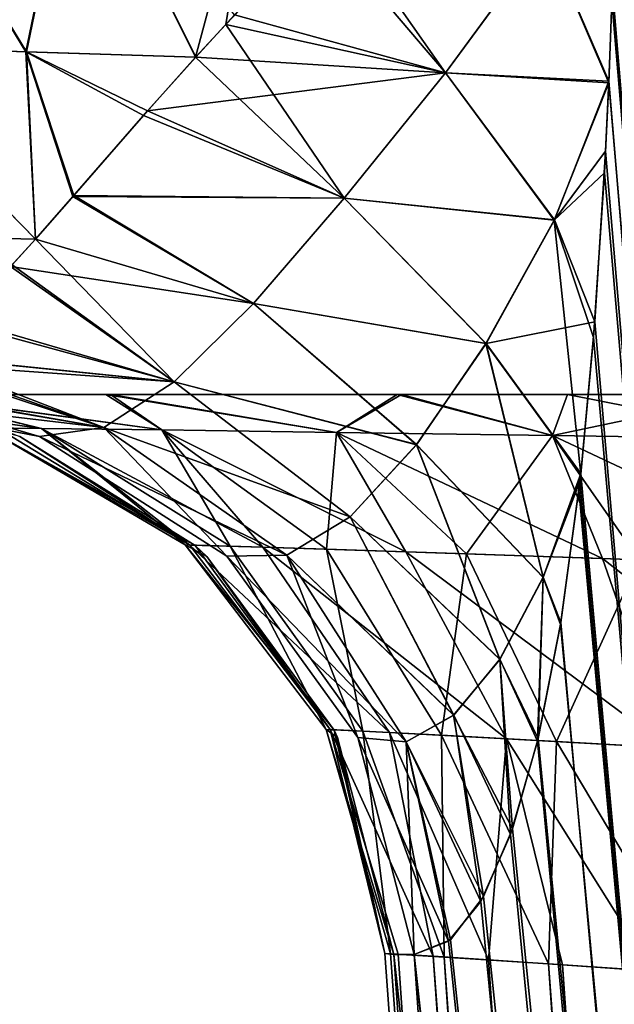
# Model space of a CAD drawing. Header units: millimetres. Extents: x -39 to 39, y -36 to 85.
# Tile 374 of 427: x 17.45 to 17.648, y 70.597 to 70.925. Entities that reach past the tile are written whole.
import ezdxf

# ---------------------------------------------------------------- set-up
doc = ezdxf.new("R2010")
doc.units = ezdxf.units.MM
doc.header["$LTSCALE"] = 65.185185
for name, color, linetype in [('125', 7, 'CONTINUOUS'), ('156', 7, 'CONTINUOUS'), ('157', 7, 'CONTINUOUS'), ('286', 7, 'CONTINUOUS'), ('287', 7, 'CONTINUOUS'), ('334', 7, 'CONTINUOUS'), ('335', 7, 'CONTINUOUS'), ('336', 7, 'CONTINUOUS'), ('337', 7, 'CONTINUOUS'), ('354', 7, 'CONTINUOUS'), ('355', 7, 'CONTINUOUS'), ('361', 7, 'CONTINUOUS'), ('362', 7, 'CONTINUOUS'), ('380', 7, 'CONTINUOUS'), ('381', 7, 'CONTINUOUS'), ('4', 7, 'CONTINUOUS'), ('6', 7, 'CONTINUOUS'), ('67', 7, 'CONTINUOUS'), ('69', 7, 'CONTINUOUS')]:
    doc.layers.add(name, color=color, linetype=linetype)

msp = doc.modelspace()

# ---------------------------------------------------------------- linework, layer by layer
at = {"layer": '125', "linetype": 'CONTINUOUS'}
for points in [[(15.85, 70.8, -7.27619), (8.76103, 70.8, -7.28745), (22.93897, 70.8, -7.28745), (15.85, 70.8, -7.27619)], [(8.76103, 70.8, -7.28745), (9.8763, 70.8, -7.60098), (22.93897, 70.8, -7.28745), (8.76103, 70.8, -7.28745)], [(9.98085, 70.8, 7.62739), (8.76103, 70.8, 7.28745), (21.8237, 70.8, 7.60098), (9.98085, 70.8, 7.62739)], [(21.8237, 70.8, 7.60098), (8.76103, 70.8, 7.28745), (22.93897, 70.8, 7.28745), (21.8237, 70.8, 7.60098)], [(8.76103, 70.8, 7.28745), (15.85, 70.8, 7.27619), (22.93897, 70.8, 7.28745), (8.76103, 70.8, 7.28745)], [(9.8763, 70.8, -7.60098), (11.12479, 70.8, -7.884), (21.71915, 70.8, -7.62739), (9.8763, 70.8, -7.60098)], [(22.93897, 70.8, -7.28745), (9.8763, 70.8, -7.60098), (21.71915, 70.8, -7.62739), (22.93897, 70.8, -7.28745)], [(11.12479, 70.8, 7.884), (9.98085, 70.8, 7.62739), (20.57521, 70.8, 7.884), (11.12479, 70.8, 7.884)], [(20.57521, 70.8, 7.884), (9.98085, 70.8, 7.62739), (21.8237, 70.8, 7.60098), (20.57521, 70.8, 7.884)], [(11.12479, 70.8, -7.884), (11.22642, 70.8, -7.9123), (20.57521, 70.8, -7.884), (11.12479, 70.8, -7.884)], [(21.71915, 70.8, -7.62739), (11.12479, 70.8, -7.884), (20.57521, 70.8, -7.884), (21.71915, 70.8, -7.62739)], [(11.23243, 70.8, 7.9145), (11.12479, 70.8, 7.884), (20.47358, 70.8, 7.9123), (11.23243, 70.8, 7.9145)], [(20.47358, 70.8, 7.9123), (11.12479, 70.8, 7.884), (20.57521, 70.8, 7.884), (20.47358, 70.8, 7.9123)], [(20.57521, 70.8, -7.884), (11.22642, 70.8, -7.9123), (20.46757, 70.8, -7.9145), (20.57521, 70.8, -7.884)], [(11.22642, 70.8, -7.9123), (11.23227, 70.8, -7.91444), (20.46757, 70.8, -7.9145), (11.22642, 70.8, -7.9123)], [(20.46757, 70.8, -7.9145), (11.23227, 70.8, -7.91444), (20.46175, 70.8, -7.9167), (20.46757, 70.8, -7.9145)], [(11.23227, 70.8, -7.91444), (11.33368, 70.8, -7.9617), (20.46175, 70.8, -7.9167), (11.23227, 70.8, -7.91444)], [(11.23825, 70.8, 7.9167), (11.23243, 70.8, 7.9145), (20.46773, 70.8, 7.91444), (11.23825, 70.8, 7.9167)], [(20.46773, 70.8, 7.91444), (11.23243, 70.8, 7.9145), (20.47358, 70.8, 7.9123), (20.46773, 70.8, 7.91444)], [(11.33368, 70.8, 7.9617), (11.23825, 70.8, 7.9167), (20.36632, 70.8, 7.9617), (11.33368, 70.8, 7.9617)], [(20.36632, 70.8, 7.9617), (11.23825, 70.8, 7.9167), (20.46773, 70.8, 7.91444), (20.36632, 70.8, 7.9617)], [(11.33368, 70.8, -7.9617), (12.18846, 70.8, -8.38921), (20.36632, 70.8, -7.9617), (11.33368, 70.8, -7.9617)], [(20.46175, 70.8, -7.9167), (11.33368, 70.8, -7.9617), (20.36632, 70.8, -7.9617), (20.46175, 70.8, -7.9167)], [(12.18758, 70.8, 8.38883), (11.33368, 70.8, 7.9617), (19.51154, 70.8, 8.38921), (12.18758, 70.8, 8.38883)], [(19.51154, 70.8, 8.38921), (11.33368, 70.8, 7.9617), (20.36632, 70.8, 7.9617), (19.51154, 70.8, 8.38921)], [(13.08308, 70.8, 8.72524), (12.18758, 70.8, 8.38883), (19.51154, 70.8, 8.38921), (13.08308, 70.8, 8.72524)], [(12.18846, 70.8, -8.38921), (13.08399, 70.8, -8.72553), (18.61692, 70.8, -8.72524), (12.18846, 70.8, -8.38921)], [(20.36632, 70.8, -7.9617), (12.18846, 70.8, -8.38921), (19.51242, 70.8, -8.38883), (20.36632, 70.8, -7.9617)], [(19.51242, 70.8, -8.38883), (12.18846, 70.8, -8.38921), (18.61692, 70.8, -8.72524), (19.51242, 70.8, -8.38883)], [(14.00794, 70.8, 8.96619), (13.08308, 70.8, 8.72524), (17.69206, 70.8, 8.96619), (14.00794, 70.8, 8.96619)], [(17.69206, 70.8, 8.96619), (13.08308, 70.8, 8.72524), (18.61601, 70.8, 8.72553), (17.69206, 70.8, 8.96619)], [(18.61601, 70.8, 8.72553), (13.08308, 70.8, 8.72524), (19.51154, 70.8, 8.38921), (18.61601, 70.8, 8.72553)], [(13.08399, 70.8, -8.72553), (14.00794, 70.8, -8.96619), (18.61692, 70.8, -8.72524), (13.08399, 70.8, -8.72553)], [(14.00794, 70.8, -8.96619), (14.12292, 70.8, -9.00894), (17.69206, 70.8, -8.96619), (14.00794, 70.8, -8.96619)], [(18.61692, 70.8, -8.72524), (14.00794, 70.8, -8.96619), (17.69206, 70.8, -8.96619), (18.61692, 70.8, -8.72524)], [(14.06776, 70.8, 8.98341), (14.00794, 70.8, 8.96619), (17.57708, 70.8, 9.00894), (14.06776, 70.8, 8.98341)], [(17.57708, 70.8, 9.00894), (14.00794, 70.8, 8.96619), (17.69206, 70.8, 8.96619), (17.57708, 70.8, 9.00894)], [(14.12436, 70.8, 9.00975), (14.06776, 70.8, 8.98341), (17.57708, 70.8, 9.00894), (14.12436, 70.8, 9.00975)], [(14.12292, 70.8, -9.00894), (14.21966, 70.8, -9.08448), (17.57564, 70.8, -9.00975), (14.12292, 70.8, -9.00894)], [(17.69206, 70.8, -8.96619), (14.12292, 70.8, -9.00894), (17.63224, 70.8, -8.98341), (17.69206, 70.8, -8.96619)], [(17.63224, 70.8, -8.98341), (14.12292, 70.8, -9.00894), (17.57564, 70.8, -9.00975), (17.63224, 70.8, -8.98341)], [(14.22114, 70.8, 9.08607), (14.12436, 70.8, 9.00975), (17.48034, 70.8, 9.08448), (14.22114, 70.8, 9.08607)], [(17.48034, 70.8, 9.08448), (14.12436, 70.8, 9.00975), (17.57708, 70.8, 9.00894), (17.48034, 70.8, 9.08448)], [(17.57564, 70.8, -9.00975), (14.21966, 70.8, -9.08448), (17.47886, 70.8, -9.08607), (17.57564, 70.8, -9.00975)], [(14.21966, 70.8, -9.08448), (14.28865, 70.8, -9.18514), (17.47886, 70.8, -9.08607), (14.21966, 70.8, -9.08448)], [(17.41135, 70.8, 9.18514), (14.22114, 70.8, 9.08607), (17.48034, 70.8, 9.08448), (17.41135, 70.8, 9.18514)], [(17.47886, 70.8, -9.08607), (14.28865, 70.8, -9.18514), (17.4104, 70.8, -9.18714), (17.47886, 70.8, -9.08607)], [(23.00549, 70.8, -7.25773), (15.85, 70.8, -7.27619), (22.93897, 70.8, -7.28745), (23.00549, 70.8, -7.25773)], [(23.02557, 70.8, -7.24451), (15.85, 70.8, -7.27619), (23.00549, 70.8, -7.25773), (23.02557, 70.8, -7.24451)], [(23.0629, 70.8, -7.21282), (15.85, 70.8, -7.27619), (23.02557, 70.8, -7.24451), (23.0629, 70.8, -7.21282)], [(16.98824, 70.8, -7.1866), (15.85, 70.8, -7.27619), (23.0629, 70.8, -7.21282), (16.98824, 70.8, -7.1866)], [(15.85, 70.8, 7.27619), (16.98824, 70.8, 7.1866), (23.00538, 70.8, 7.25779), (15.85, 70.8, 7.27619)], [(22.93897, 70.8, 7.28745), (15.85, 70.8, 7.27619), (23.00538, 70.8, 7.25779), (22.93897, 70.8, 7.28745)], [(23.09399, 70.8, -7.1763), (16.98824, 70.8, -7.1866), (23.0629, 70.8, -7.21282), (23.09399, 70.8, -7.1763)], [(23.10779, 70.8, -7.15538), (16.98824, 70.8, -7.1866), (23.09399, 70.8, -7.1763), (23.10779, 70.8, -7.15538)], [(23.13745, 70.8, -7.08897), (16.98824, 70.8, -7.1866), (23.10779, 70.8, -7.15538), (23.13745, 70.8, -7.08897)], [(18.09846, 70.8, -6.92007), (16.98824, 70.8, -7.1866), (23.13745, 70.8, -7.08897), (18.09846, 70.8, -6.92007)], [(23.00538, 70.8, 7.25779), (16.98824, 70.8, 7.1866), (23.0263, 70.8, 7.24399), (23.00538, 70.8, 7.25779)], [(23.0263, 70.8, 7.24399), (16.98824, 70.8, 7.1866), (23.06282, 70.8, 7.2129), (23.0263, 70.8, 7.24399)], [(23.06282, 70.8, 7.2129), (16.98824, 70.8, 7.1866), (23.09451, 70.8, 7.17557), (23.06282, 70.8, 7.2129)], [(16.98824, 70.8, 7.1866), (18.09846, 70.8, 6.92007), (23.09451, 70.8, 7.17557), (16.98824, 70.8, 7.1866)]]:
    msp.add_3dface(points, dxfattribs=at)
at = {"layer": '156', "linetype": 'CONTINUOUS'}
for points in [[(17.63308, 72.01038, 10.29511), (17.64971, 71.07908, 10.01181), (17.99473, 66.72761, 10.2187), (17.63308, 72.01038, 10.29511)], [(17.64846, 70.9856, 9.96668), (17.64717, 70.93583, 9.93904), (17.99473, 66.72761, 10.2187), (17.64846, 70.9856, 9.96668)], [(17.64717, 70.93583, 9.93904), (17.646, 70.90412, 9.91947), (17.99473, 66.72761, 10.2187), (17.64717, 70.93583, 9.93904)], [(17.646, 70.90412, 9.91947), (17.64493, 70.88094, 9.9039), (17.99473, 66.72761, 10.2187), (17.646, 70.90412, 9.91947)], [(17.64493, 70.88094, 9.9039), (17.64136, 70.82421, 9.8604), (17.99473, 66.72761, 10.2187), (17.64493, 70.88094, 9.9039)], [(17.64136, 70.82421, 9.8604), (17.63668, 70.77382, 9.81312), (17.99473, 66.72761, 10.2187), (17.64136, 70.82421, 9.8604)], [(17.63668, 70.77382, 9.81312), (17.63637, 70.77112, 9.81028), (17.99473, 66.72761, 10.2187), (17.63668, 70.77382, 9.81312)], [(17.63637, 70.77112, 9.81028), (17.62999, 70.7243, 9.75472), (17.99473, 66.72761, 10.2187), (17.63637, 70.77112, 9.81028)], [(17.62999, 70.7243, 9.75472), (17.62227, 70.68488, 9.69445), (17.99473, 66.72761, 10.2187), (17.62999, 70.7243, 9.75472)], [(17.62227, 70.68488, 9.69445), (17.61335, 70.65385, 9.63081), (17.99473, 66.72761, 10.2187), (17.62227, 70.68488, 9.69445)], [(17.61335, 70.65385, 9.63081), (17.60341, 70.63159, 9.56481), (17.99473, 66.72761, 10.2187), (17.61335, 70.65385, 9.63081)], [(17.60341, 70.63159, 9.56481), (17.59271, 70.61837, 9.49817), (17.99473, 66.72761, 10.2187), (17.60341, 70.63159, 9.56481)], [(17.59271, 70.61837, 9.49817), (17.58128, 70.61395, 9.43095), (17.99473, 66.72761, 10.2187), (17.59271, 70.61837, 9.49817)], [(17.89599, 66.10758, 9.40132), (17.58128, 70.61395, 9.43095), (17.57451, 70.61395, 9.39221), (17.89599, 66.10758, 9.40132)], [(17.99473, 66.72761, 10.2187), (17.58128, 70.61395, 9.43095), (17.89599, 66.10758, 9.40132), (17.99473, 66.72761, 10.2187)]]:
    msp.add_3dface(points, dxfattribs=at)
at = {"layer": '157', "linetype": 'CONTINUOUS'}
for points in [[(17.63308, 72.01038, -10.29511), (17.96563, 67.15386, -10.22532), (17.62246, 71.83088, -10.16134), (17.63308, 72.01038, -10.29511)], [(17.62246, 71.83088, -10.16134), (17.96563, 67.15386, -10.22532), (17.61237, 71.66057, -10.03436), (17.62246, 71.83088, -10.16134)], [(17.61237, 71.66057, -10.03436), (17.96563, 67.15386, -10.22532), (17.63037, 71.3803, -10.0235), (17.61237, 71.66057, -10.03436)], [(17.96563, 67.15386, -10.22532), (17.64971, 71.07907, -10.01181), (17.63037, 71.3803, -10.0235), (17.96563, 67.15386, -10.22532)], [(17.647, 70.93069, -9.93599), (17.64846, 70.98542, -9.96658), (17.96563, 67.15386, -10.22532), (17.647, 70.93069, -9.93599)], [(17.64597, 70.90364, -9.9191), (17.647, 70.93069, -9.93599), (17.96563, 67.15386, -10.22532), (17.64597, 70.90364, -9.9191)], [(17.64455, 70.87373, -9.89883), (17.64597, 70.90364, -9.9191), (17.96563, 67.15386, -10.22532), (17.64455, 70.87373, -9.89883)], [(17.64095, 70.81897, -9.85592), (17.64455, 70.87373, -9.89883), (17.96563, 67.15386, -10.22532), (17.64095, 70.81897, -9.85592)], [(17.63665, 70.77358, -9.81286), (17.64095, 70.81897, -9.85592), (17.96563, 67.15386, -10.22532), (17.63665, 70.77358, -9.81286)], [(17.63607, 70.76846, -9.80745), (17.63665, 70.77358, -9.81286), (17.96563, 67.15386, -10.22532), (17.63607, 70.76846, -9.80745)], [(17.62989, 70.72365, -9.75385), (17.63607, 70.76846, -9.80745), (17.96563, 67.15386, -10.22532), (17.62989, 70.72365, -9.75385)], [(17.62247, 70.68577, -9.69601), (17.62989, 70.72365, -9.75385), (17.96563, 67.15386, -10.22532), (17.62247, 70.68577, -9.69601)], [(17.61401, 70.65573, -9.63532), (17.62247, 70.68577, -9.69601), (17.96563, 67.15386, -10.22532), (17.61401, 70.65573, -9.63532)], [(17.60436, 70.63327, -9.57095), (17.61401, 70.65573, -9.63532), (17.96563, 67.15386, -10.22532), (17.60436, 70.63327, -9.57095)], [(17.59334, 70.61889, -9.50199), (17.60436, 70.63327, -9.57095), (17.96563, 67.15386, -10.22532), (17.59334, 70.61889, -9.50199)], [(17.58128, 70.61395, -9.43095), (17.59334, 70.61889, -9.50199), (17.96563, 67.15386, -10.22532), (17.58128, 70.61395, -9.43095)], [(17.57451, 70.61395, -9.39221), (17.58128, 70.61395, -9.43095), (17.96563, 67.15386, -10.22532), (17.57451, 70.61395, -9.39221)], [(17.89599, 66.10755, -9.40132), (17.57451, 70.61395, -9.39221), (17.96563, 67.15386, -10.22532), (17.89599, 66.10755, -9.40132)]]:
    msp.add_3dface(points, dxfattribs=at)
at = {"layer": '286', "linetype": 'CONTINUOUS'}
for points in [[(17.3925, 70.91605, 9.70353), (17.45241, 70.91387, 9.7133), (17.40257, 70.99564, 9.74948), (17.3925, 70.91605, 9.70353)], [(17.40257, 70.99564, 9.74948), (17.45241, 70.91387, 9.7133), (17.46869, 70.99254, 9.76584), (17.40257, 70.99564, 9.74948)], [(17.45241, 70.91387, 9.7133), (17.50872, 70.91216, 9.73269), (17.46869, 70.99254, 9.76584), (17.45241, 70.91387, 9.7133)], [(17.50872, 70.91216, 9.73269), (17.52163, 70.92615, 9.75096), (17.46869, 70.99254, 9.76584), (17.50872, 70.91216, 9.73269)], [(17.39234, 70.85312, 9.63665), (17.4554, 70.85168, 9.64491), (17.3925, 70.91605, 9.70353), (17.39234, 70.85312, 9.63665)], [(17.3925, 70.91605, 9.70353), (17.4554, 70.85168, 9.64491), (17.45241, 70.91387, 9.7133), (17.3925, 70.91605, 9.70353)], [(17.50872, 70.91216, 9.73269), (17.45241, 70.91387, 9.7133), (17.4927, 70.89431, 9.70896), (17.50872, 70.91216, 9.73269)], [(17.45241, 70.91387, 9.7133), (17.46815, 70.86621, 9.66862), (17.4927, 70.89431, 9.70896), (17.45241, 70.91387, 9.7133)], [(17.4554, 70.85168, 9.64491), (17.46815, 70.86621, 9.66862), (17.45241, 70.91387, 9.7133), (17.4554, 70.85168, 9.64491)], [(17.4554, 70.85168, 9.64491), (17.39234, 70.85312, 9.63665), (17.44717, 70.84256, 9.62836), (17.4554, 70.85168, 9.64491)]]:
    msp.add_3dface(points, dxfattribs=at)
at = {"layer": '287', "linetype": 'CONTINUOUS'}
for points in [[(17.39243, 70.91605, -9.70352), (17.40246, 70.99564, -9.74947), (17.45226, 70.91387, -9.71326), (17.39243, 70.91605, -9.70352)], [(17.40246, 70.99564, -9.74947), (17.46847, 70.99255, -9.76576), (17.45226, 70.91387, -9.71326), (17.40246, 70.99564, -9.74947)], [(17.45226, 70.91387, -9.71326), (17.46847, 70.99255, -9.76576), (17.50866, 70.91213, -9.73263), (17.45226, 70.91387, -9.71326)], [(17.46847, 70.99255, -9.76576), (17.52955, 70.9902, -9.79593), (17.50866, 70.91213, -9.73263), (17.46847, 70.99255, -9.76576)], [(17.50866, 70.91213, -9.73263), (17.52955, 70.9902, -9.79593), (17.5187, 70.92301, -9.74686), (17.50866, 70.91213, -9.73263)], [(17.52955, 70.9902, -9.79593), (17.5501, 70.95586, -9.79051), (17.5187, 70.92301, -9.74686), (17.52955, 70.9902, -9.79593)], [(17.3923, 70.85312, -9.63665), (17.39243, 70.91605, -9.70352), (17.4554, 70.85167, -9.6449), (17.3923, 70.85312, -9.63665)], [(17.39243, 70.91605, -9.70352), (17.45226, 70.91387, -9.71326), (17.4554, 70.85167, -9.6449), (17.39243, 70.91605, -9.70352)], [(17.45226, 70.91387, -9.71326), (17.50866, 70.91213, -9.73263), (17.49129, 70.89271, -9.70679), (17.45226, 70.91387, -9.71326)], [(17.45226, 70.91387, -9.71326), (17.49129, 70.89271, -9.70679), (17.46782, 70.86582, -9.66801), (17.45226, 70.91387, -9.71326)], [(17.4554, 70.85167, -9.6449), (17.45226, 70.91387, -9.71326), (17.46782, 70.86582, -9.66801), (17.4554, 70.85167, -9.6449)], [(17.3923, 70.85312, -9.63665), (17.4554, 70.85167, -9.6449), (17.44766, 70.84309, -9.62938), (17.3923, 70.85312, -9.63665)]]:
    msp.add_3dface(points, dxfattribs=at)
at = {"layer": '334', "linetype": 'CONTINUOUS'}
msp.add_3dface([(17.96563, 67.15386, -10.22532), (17.63308, 72.01038, -10.29511), (17.65366, 72.011, -10.35493), (17.96563, 67.15386, -10.22532)], dxfattribs=at)
at = {"layer": '335', "linetype": 'CONTINUOUS'}
for points in [[(17.57597, 70.61408, -9.31603), (17.57155, 70.61428, -9.35413), (18.18122, 62.1, -9.3282), (17.57597, 70.61408, -9.31603)], [(17.57451, 70.61395, -9.39221), (17.89599, 66.10755, -9.40132), (17.57155, 70.61428, -9.35413), (17.57451, 70.61395, -9.39221)], [(17.89599, 66.10755, -9.40132), (18.18043, 62.1, -9.40109), (17.57155, 70.61428, -9.35413), (17.89599, 66.10755, -9.40132)], [(17.57155, 70.61428, -9.35413), (18.18043, 62.1, -9.40109), (18.18122, 62.1, -9.3282), (17.57155, 70.61428, -9.35413)], [(17.58763, 70.61337, -9.27949), (17.57597, 70.61408, -9.31603), (18.18122, 62.1, -9.3282), (17.58763, 70.61337, -9.27949)], [(17.60599, 70.61218, -9.246), (17.58763, 70.61337, -9.27949), (18.20864, 62.1, -9.25965), (17.60599, 70.61218, -9.246)], [(18.20864, 62.1, -9.25965), (17.58763, 70.61337, -9.27949), (18.18122, 62.1, -9.3282), (18.20864, 62.1, -9.25965)], [(17.63055, 70.61053, -9.21645), (17.60599, 70.61218, -9.246), (18.20864, 62.1, -9.25965), (17.63055, 70.61053, -9.21645)], [(18.25907, 62.1, -9.20572), (17.63055, 70.61053, -9.21645), (18.20864, 62.1, -9.25965), (18.25907, 62.1, -9.20572)], [(17.66051, 70.60848, -9.19198), (17.63055, 70.61053, -9.21645), (18.25907, 62.1, -9.20572), (17.66051, 70.60848, -9.19198)]]:
    msp.add_3dface(points, dxfattribs=at)
at = {"layer": '336', "linetype": 'CONTINUOUS'}
for points in [[(17.63308, 72.01038, 10.29511), (18.33158, 62.1, 10.20328), (17.65366, 72.011, 10.35493), (17.63308, 72.01038, 10.29511)], [(17.63308, 72.01038, 10.29511), (17.99473, 66.72761, 10.2187), (18.33158, 62.1, 10.20328), (17.63308, 72.01038, 10.29511)]]:
    msp.add_3dface(points, dxfattribs=at)
at = {"layer": '337', "linetype": 'CONTINUOUS'}
for points in [[(17.57343, 70.61422, 9.33033), (17.59126, 70.61314, 9.27151), (18.18129, 62.1, 9.32783), (17.57343, 70.61422, 9.33033)], [(18.18043, 62.1, 9.40109), (17.89599, 66.10758, 9.40132), (17.57343, 70.61422, 9.33033), (18.18043, 62.1, 9.40109)], [(18.18043, 62.1, 9.40109), (17.57343, 70.61422, 9.33033), (18.18129, 62.1, 9.32783), (18.18043, 62.1, 9.40109)], [(17.89599, 66.10758, 9.40132), (17.57451, 70.61395, 9.39221), (17.57343, 70.61422, 9.33033), (17.89599, 66.10758, 9.40132)], [(18.18129, 62.1, 9.32783), (17.59126, 70.61314, 9.27151), (18.20879, 62.1, 9.25941), (18.18129, 62.1, 9.32783)], [(17.59126, 70.61314, 9.27151), (17.62592, 70.61084, 9.2212), (18.20879, 62.1, 9.25941), (17.59126, 70.61314, 9.27151)], [(18.20879, 62.1, 9.25941), (17.62592, 70.61084, 9.2212), (18.25919, 62.1, 9.20563), (18.20879, 62.1, 9.25941)], [(17.62592, 70.61084, 9.2212), (17.67453, 70.60752, 9.18343), (18.25919, 62.1, 9.20563), (17.62592, 70.61084, 9.2212)]]:
    msp.add_3dface(points, dxfattribs=at)
at = {"layer": '354', "linetype": 'CONTINUOUS'}
for points in [[(17.37585, 70.8, 9.30279), (17.41135, 70.8, 9.18514), (17.45741, 70.78877, 9.24613), (17.37585, 70.8, 9.30279)], [(17.37585, 70.8, 9.30279), (17.45741, 70.78877, 9.24613), (17.43871, 70.78897, 9.32967), (17.37585, 70.8, 9.30279)], [(17.41135, 70.8, 9.18514), (17.4974, 70.78826, 9.17071), (17.45741, 70.78877, 9.24613), (17.41135, 70.8, 9.18514)], [(17.41135, 70.8, 9.18514), (17.48034, 70.8, 9.08448), (17.4974, 70.78826, 9.17071), (17.41135, 70.8, 9.18514)], [(17.48034, 70.8, 9.08448), (17.5555, 70.78747, 9.10875), (17.4974, 70.78826, 9.17071), (17.48034, 70.8, 9.08448)], [(17.48034, 70.8, 9.08448), (17.57708, 70.8, 9.00894), (17.5555, 70.78747, 9.10875), (17.48034, 70.8, 9.08448)], [(17.57708, 70.8, 9.00894), (17.62722, 70.78642, 9.06438), (17.5555, 70.78747, 9.10875), (17.57708, 70.8, 9.00894)], [(17.57708, 70.8, 9.00894), (17.69206, 70.8, 8.96619), (17.62722, 70.78642, 9.06438), (17.57708, 70.8, 9.00894)], [(17.69206, 70.8, 8.96619), (17.70728, 70.78517, 9.04023), (17.62722, 70.78642, 9.06438), (17.69206, 70.8, 8.96619)], [(17.50521, 70.75005, 9.33532), (17.50847, 70.74984, 9.40375), (17.43871, 70.78897, 9.32967), (17.50521, 70.75005, 9.33532)], [(17.43871, 70.78897, 9.32967), (17.50847, 70.74984, 9.40375), (17.45018, 70.78608, 9.41392), (17.43871, 70.78897, 9.32967)], [(17.45741, 70.78877, 9.24613), (17.50521, 70.75005, 9.33532), (17.43871, 70.78897, 9.32967), (17.45741, 70.78877, 9.24613)], [(17.52017, 70.74965, 9.26849), (17.50521, 70.75005, 9.33532), (17.45741, 70.78877, 9.24613), (17.52017, 70.74965, 9.26849)], [(17.4974, 70.78826, 9.17071), (17.52017, 70.74965, 9.26849), (17.45741, 70.78877, 9.24613), (17.4974, 70.78826, 9.17071)], [(17.55215, 70.74864, 9.20813), (17.52017, 70.74965, 9.26849), (17.4974, 70.78826, 9.17071), (17.55215, 70.74864, 9.20813)], [(17.5555, 70.78747, 9.10875), (17.55215, 70.74864, 9.20813), (17.4974, 70.78826, 9.17071), (17.5555, 70.78747, 9.10875)], [(17.59865, 70.74708, 9.1585), (17.55215, 70.74864, 9.20813), (17.5555, 70.78747, 9.10875), (17.59865, 70.74708, 9.1585)], [(17.62722, 70.78642, 9.06438), (17.59865, 70.74708, 9.1585), (17.5555, 70.78747, 9.10875), (17.62722, 70.78642, 9.06438)], [(17.6561, 70.74506, 9.1229), (17.59865, 70.74708, 9.1585), (17.62722, 70.78642, 9.06438), (17.6561, 70.74506, 9.1229)], [(17.70728, 70.78517, 9.04023), (17.6561, 70.74506, 9.1229), (17.62722, 70.78642, 9.06438), (17.70728, 70.78517, 9.04023)], [(17.50521, 70.75005, 9.33532), (17.55468, 70.68846, 9.39568), (17.51234, 70.74627, 9.40307), (17.50521, 70.75005, 9.33532)], [(17.52017, 70.74965, 9.26849), (17.55205, 70.68875, 9.33929), (17.50521, 70.75005, 9.33532), (17.52017, 70.74965, 9.26849)], [(17.50847, 70.74984, 9.40375), (17.50521, 70.75005, 9.33532), (17.51234, 70.74627, 9.40307), (17.50847, 70.74984, 9.40375)], [(17.55205, 70.68875, 9.33929), (17.55468, 70.68846, 9.39568), (17.50521, 70.75005, 9.33532), (17.55205, 70.68875, 9.33929)], [(17.55215, 70.74864, 9.20813), (17.56427, 70.68819, 9.2842), (17.52017, 70.74965, 9.26849), (17.55215, 70.74864, 9.20813)], [(17.56427, 70.68819, 9.2842), (17.55205, 70.68875, 9.33929), (17.52017, 70.74965, 9.26849), (17.56427, 70.68819, 9.2842)], [(17.59865, 70.74708, 9.1585), (17.59042, 70.68683, 9.23428), (17.55215, 70.74864, 9.20813), (17.59865, 70.74708, 9.1585)], [(17.59042, 70.68683, 9.23428), (17.56427, 70.68819, 9.2842), (17.55215, 70.74864, 9.20813), (17.59042, 70.68683, 9.23428)], [(17.62856, 70.68474, 9.19297), (17.59042, 70.68683, 9.23428), (17.59865, 70.74708, 9.1585), (17.62856, 70.68474, 9.19297)], [(17.6561, 70.74506, 9.1229), (17.62856, 70.68474, 9.19297), (17.59865, 70.74708, 9.1585), (17.6561, 70.74506, 9.1229)], [(17.67588, 70.68206, 9.163), (17.62856, 70.68474, 9.19297), (17.6561, 70.74506, 9.1229), (17.67588, 70.68206, 9.163)], [(17.57343, 70.61422, 9.33033), (17.57451, 70.61395, 9.39221), (17.55205, 70.68875, 9.33929), (17.57343, 70.61422, 9.33033)], [(17.55468, 70.68846, 9.39568), (17.55205, 70.68875, 9.33929), (17.5558, 70.6861, 9.39548), (17.55468, 70.68846, 9.39568)], [(17.55205, 70.68875, 9.33929), (17.57451, 70.61395, 9.39221), (17.5558, 70.6861, 9.39548), (17.55205, 70.68875, 9.33929)], [(17.56427, 70.68819, 9.2842), (17.57343, 70.61422, 9.33033), (17.55205, 70.68875, 9.33929), (17.56427, 70.68819, 9.2842)], [(17.59126, 70.61314, 9.27151), (17.57343, 70.61422, 9.33033), (17.56427, 70.68819, 9.2842), (17.59126, 70.61314, 9.27151)], [(17.59042, 70.68683, 9.23428), (17.59126, 70.61314, 9.27151), (17.56427, 70.68819, 9.2842), (17.59042, 70.68683, 9.23428)], [(17.62592, 70.61084, 9.2212), (17.59126, 70.61314, 9.27151), (17.59042, 70.68683, 9.23428), (17.62592, 70.61084, 9.2212)], [(17.62856, 70.68474, 9.19297), (17.62592, 70.61084, 9.2212), (17.59042, 70.68683, 9.23428), (17.62856, 70.68474, 9.19297)], [(17.67453, 70.60752, 9.18343), (17.62592, 70.61084, 9.2212), (17.62856, 70.68474, 9.19297), (17.67453, 70.60752, 9.18343)], [(17.67588, 70.68206, 9.163), (17.67453, 70.60752, 9.18343), (17.62856, 70.68474, 9.19297), (17.67588, 70.68206, 9.163)]]:
    msp.add_3dface(points, dxfattribs=at)
at = {"layer": '355', "linetype": 'CONTINUOUS'}
for points in [[(17.55435, 70.96018, 9.79649), (17.52163, 70.92615, 9.75096), (17.59167, 70.90693, 9.79711), (17.55435, 70.96018, 9.79649)], [(17.55435, 70.96018, 9.79649), (17.59167, 70.90693, 9.79711), (17.62511, 70.95241, 9.87884), (17.55435, 70.96018, 9.79649)], [(17.59167, 70.90693, 9.79711), (17.646, 70.90412, 9.91947), (17.62511, 70.95241, 9.87884), (17.59167, 70.90693, 9.79711)], [(17.646, 70.90412, 9.91947), (17.64717, 70.93583, 9.93904), (17.62511, 70.95241, 9.87884), (17.646, 70.90412, 9.91947)], [(17.52163, 70.92615, 9.75096), (17.50872, 70.91216, 9.73269), (17.59167, 70.90693, 9.79711), (17.52163, 70.92615, 9.75096)], [(17.50872, 70.91216, 9.73269), (17.4927, 70.89431, 9.70896), (17.59167, 70.90693, 9.79711), (17.50872, 70.91216, 9.73269)], [(17.4927, 70.89431, 9.70896), (17.55799, 70.86529, 9.72475), (17.59167, 70.90693, 9.79711), (17.4927, 70.89431, 9.70896)], [(17.55799, 70.86529, 9.72475), (17.62789, 70.85804, 9.82968), (17.59167, 70.90693, 9.79711), (17.55799, 70.86529, 9.72475)], [(17.62789, 70.85804, 9.82968), (17.646, 70.90412, 9.91947), (17.59167, 70.90693, 9.79711), (17.62789, 70.85804, 9.82968)], [(17.64493, 70.88094, 9.9039), (17.646, 70.90412, 9.91947), (17.62789, 70.85804, 9.82968), (17.64493, 70.88094, 9.9039)], [(17.4927, 70.89431, 9.70896), (17.46815, 70.86621, 9.66862), (17.55799, 70.86529, 9.72475), (17.4927, 70.89431, 9.70896)], [(17.64136, 70.82421, 9.8604), (17.64493, 70.88094, 9.9039), (17.62789, 70.85804, 9.82968), (17.64136, 70.82421, 9.8604)], [(17.46815, 70.86621, 9.66862), (17.4554, 70.85168, 9.64491), (17.52788, 70.83023, 9.65644), (17.46815, 70.86621, 9.66862)], [(17.46815, 70.86621, 9.66862), (17.52788, 70.83023, 9.65644), (17.55799, 70.86529, 9.72475), (17.46815, 70.86621, 9.66862)], [(17.52788, 70.83023, 9.65644), (17.60518, 70.81698, 9.74773), (17.55799, 70.86529, 9.72475), (17.52788, 70.83023, 9.65644)], [(17.60518, 70.81698, 9.74773), (17.62789, 70.85804, 9.82968), (17.55799, 70.86529, 9.72475), (17.60518, 70.81698, 9.74773)], [(17.60518, 70.81698, 9.74773), (17.64136, 70.82421, 9.8604), (17.62789, 70.85804, 9.82968), (17.60518, 70.81698, 9.74773)], [(17.4554, 70.85168, 9.64491), (17.44717, 70.84256, 9.62836), (17.52788, 70.83023, 9.65644), (17.4554, 70.85168, 9.64491)], [(17.44717, 70.84256, 9.62836), (17.42898, 70.82394, 9.5878), (17.50156, 70.80421, 9.58874), (17.44717, 70.84256, 9.62836)], [(17.44717, 70.84256, 9.62836), (17.50156, 70.80421, 9.58874), (17.52788, 70.83023, 9.65644), (17.44717, 70.84256, 9.62836)], [(17.50156, 70.80421, 9.58874), (17.58208, 70.78338, 9.66955), (17.52788, 70.83023, 9.65644), (17.50156, 70.80421, 9.58874)], [(17.58208, 70.78338, 9.66955), (17.60518, 70.81698, 9.74773), (17.52788, 70.83023, 9.65644), (17.58208, 70.78338, 9.66955)], [(17.42898, 70.82394, 9.5878), (17.41608, 70.81293, 9.55539), (17.50156, 70.80421, 9.58874), (17.42898, 70.82394, 9.5878)], [(17.63668, 70.77382, 9.81312), (17.64136, 70.82421, 9.8604), (17.60518, 70.81698, 9.74773), (17.63668, 70.77382, 9.81312)], [(17.58208, 70.78338, 9.66955), (17.62419, 70.73931, 9.73586), (17.60518, 70.81698, 9.74773), (17.58208, 70.78338, 9.66955)], [(17.62419, 70.73931, 9.73586), (17.63668, 70.77382, 9.81312), (17.60518, 70.81698, 9.74773), (17.62419, 70.73931, 9.73586)], [(17.41608, 70.81293, 9.55539), (17.41282, 70.81059, 9.54681), (17.50156, 70.80421, 9.58874), (17.41608, 70.81293, 9.55539)], [(17.41282, 70.81059, 9.54681), (17.39827, 70.80265, 9.50604), (17.47814, 70.78909, 9.52061), (17.41282, 70.81059, 9.54681)], [(17.41282, 70.81059, 9.54681), (17.47814, 70.78909, 9.52061), (17.50156, 70.80421, 9.58874), (17.41282, 70.81059, 9.54681)], [(17.39827, 70.80265, 9.50604), (17.38474, 70.8, 9.46527), (17.47814, 70.78909, 9.52061), (17.39827, 70.80265, 9.50604)], [(17.47814, 70.78909, 9.52061), (17.55998, 70.75938, 9.59279), (17.50156, 70.80421, 9.58874), (17.47814, 70.78909, 9.52061)], [(17.55998, 70.75938, 9.59279), (17.58208, 70.78338, 9.66955), (17.50156, 70.80421, 9.58874), (17.55998, 70.75938, 9.59279)], [(17.38474, 70.8, 9.46527), (17.45681, 70.78614, 9.45269), (17.47814, 70.78909, 9.52061), (17.38474, 70.8, 9.46527)], [(17.45681, 70.78614, 9.45269), (17.53902, 70.74666, 9.51668), (17.47814, 70.78909, 9.52061), (17.45681, 70.78614, 9.45269)], [(17.53902, 70.74666, 9.51668), (17.55998, 70.75938, 9.59279), (17.47814, 70.78909, 9.52061), (17.53902, 70.74666, 9.51668)], [(17.51905, 70.74632, 9.44182), (17.53902, 70.74666, 9.51668), (17.45681, 70.78614, 9.45269), (17.51905, 70.74632, 9.44182)], [(17.55998, 70.75938, 9.59279), (17.60979, 70.71205, 9.65957), (17.58208, 70.78338, 9.66955), (17.55998, 70.75938, 9.59279)], [(17.60979, 70.71205, 9.65957), (17.62419, 70.73931, 9.73586), (17.58208, 70.78338, 9.66955), (17.60979, 70.71205, 9.65957)], [(17.63637, 70.77112, 9.81028), (17.63668, 70.77382, 9.81312), (17.62419, 70.73931, 9.73586), (17.63637, 70.77112, 9.81028)], [(17.62999, 70.7243, 9.75472), (17.63637, 70.77112, 9.81028), (17.62419, 70.73931, 9.73586), (17.62999, 70.7243, 9.75472)], [(17.53902, 70.74666, 9.51668), (17.59444, 70.69348, 9.58367), (17.55998, 70.75938, 9.59279), (17.53902, 70.74666, 9.51668)], [(17.59444, 70.69348, 9.58367), (17.60979, 70.71205, 9.65957), (17.55998, 70.75938, 9.59279), (17.59444, 70.69348, 9.58367)], [(17.51905, 70.74632, 9.44182), (17.57861, 70.68461, 9.50832), (17.53902, 70.74666, 9.51668), (17.51905, 70.74632, 9.44182)], [(17.56257, 70.6861, 9.43422), (17.57861, 70.68461, 9.50832), (17.51905, 70.74632, 9.44182), (17.56257, 70.6861, 9.43422)], [(17.57861, 70.68461, 9.50832), (17.59444, 70.69348, 9.58367), (17.53902, 70.74666, 9.51668), (17.57861, 70.68461, 9.50832)], [(17.60979, 70.71205, 9.65957), (17.62227, 70.68488, 9.69445), (17.62419, 70.73931, 9.73586), (17.60979, 70.71205, 9.65957)], [(17.62227, 70.68488, 9.69445), (17.62999, 70.7243, 9.75472), (17.62419, 70.73931, 9.73586), (17.62227, 70.68488, 9.69445)], [(17.59444, 70.69348, 9.58367), (17.61335, 70.65385, 9.63081), (17.60979, 70.71205, 9.65957), (17.59444, 70.69348, 9.58367)], [(17.61335, 70.65385, 9.63081), (17.62227, 70.68488, 9.69445), (17.60979, 70.71205, 9.65957), (17.61335, 70.65385, 9.63081)], [(17.57861, 70.68461, 9.50832), (17.60341, 70.63159, 9.56481), (17.59444, 70.69348, 9.58367), (17.57861, 70.68461, 9.50832)], [(17.60341, 70.63159, 9.56481), (17.61335, 70.65385, 9.63081), (17.59444, 70.69348, 9.58367), (17.60341, 70.63159, 9.56481)], [(17.56257, 70.6861, 9.43422), (17.59271, 70.61837, 9.49817), (17.57861, 70.68461, 9.50832), (17.56257, 70.6861, 9.43422)], [(17.58128, 70.61395, 9.43095), (17.59271, 70.61837, 9.49817), (17.56257, 70.6861, 9.43422), (17.58128, 70.61395, 9.43095)], [(17.59271, 70.61837, 9.49817), (17.60341, 70.63159, 9.56481), (17.57861, 70.68461, 9.50832), (17.59271, 70.61837, 9.49817)]]:
    msp.add_3dface(points, dxfattribs=at)
at = {"layer": '361', "linetype": 'CONTINUOUS'}
for points in [[(17.4104, 70.8, -9.18714), (17.37561, 70.8, -9.30451), (17.45741, 70.78877, -9.24613), (17.4104, 70.8, -9.18714)], [(17.37561, 70.8, -9.30451), (17.43871, 70.78897, -9.32967), (17.45741, 70.78877, -9.24613), (17.37561, 70.8, -9.30451)], [(17.47886, 70.8, -9.08607), (17.4104, 70.8, -9.18714), (17.4974, 70.78826, -9.17071), (17.47886, 70.8, -9.08607)], [(17.4104, 70.8, -9.18714), (17.45741, 70.78877, -9.24613), (17.4974, 70.78826, -9.17071), (17.4104, 70.8, -9.18714)], [(17.57564, 70.8, -9.00975), (17.47886, 70.8, -9.08607), (17.5555, 70.78747, -9.10875), (17.57564, 70.8, -9.00975)], [(17.47886, 70.8, -9.08607), (17.4974, 70.78826, -9.17071), (17.5555, 70.78747, -9.10875), (17.47886, 70.8, -9.08607)], [(17.57564, 70.8, -9.00975), (17.5555, 70.78747, -9.10875), (17.62722, 70.78642, -9.06439), (17.57564, 70.8, -9.00975)], [(17.63224, 70.8, -8.98341), (17.57564, 70.8, -9.00975), (17.62722, 70.78642, -9.06439), (17.63224, 70.8, -8.98341)], [(17.70728, 70.78517, -9.04023), (17.63224, 70.8, -8.98341), (17.62722, 70.78642, -9.06439), (17.70728, 70.78517, -9.04023)], [(17.69206, 70.8, -8.96619), (17.63224, 70.8, -8.98341), (17.70728, 70.78517, -9.04023), (17.69206, 70.8, -8.96619)], [(17.44279, 70.78887, -9.41522), (17.50676, 70.75002, -9.32166), (17.43871, 70.78897, -9.32967), (17.44279, 70.78887, -9.41522)], [(17.43871, 70.78897, -9.32967), (17.50676, 70.75002, -9.32166), (17.45741, 70.78877, -9.24613), (17.43871, 70.78897, -9.32967)], [(17.45018, 70.78608, -9.41392), (17.50676, 70.75002, -9.32166), (17.44279, 70.78887, -9.41522), (17.45018, 70.78608, -9.41392)], [(17.50676, 70.75002, -9.32166), (17.53103, 70.74931, -9.24331), (17.45741, 70.78877, -9.24613), (17.50676, 70.75002, -9.32166)], [(17.45741, 70.78877, -9.24613), (17.53103, 70.74931, -9.24331), (17.4974, 70.78826, -9.17071), (17.45741, 70.78877, -9.24613)], [(17.53103, 70.74931, -9.24331), (17.57852, 70.74776, -9.17683), (17.4974, 70.78826, -9.17071), (17.53103, 70.74931, -9.24331)], [(17.4974, 70.78826, -9.17071), (17.57852, 70.74776, -9.17683), (17.5555, 70.78747, -9.10875), (17.4974, 70.78826, -9.17071)], [(17.50847, 70.74984, -9.40375), (17.50676, 70.75002, -9.32166), (17.45018, 70.78608, -9.41392), (17.50847, 70.74984, -9.40375)], [(17.57852, 70.74776, -9.17683), (17.64393, 70.7455, -9.12878), (17.5555, 70.78747, -9.10875), (17.57852, 70.74776, -9.17683)], [(17.5555, 70.78747, -9.10875), (17.64393, 70.7455, -9.12878), (17.62722, 70.78642, -9.06439), (17.5555, 70.78747, -9.10875)], [(17.64393, 70.7455, -9.12878), (17.72026, 70.7427, -9.10345), (17.62722, 70.78642, -9.06439), (17.64393, 70.7455, -9.12878)], [(17.72026, 70.7427, -9.10345), (17.70728, 70.78517, -9.04023), (17.62722, 70.78642, -9.06439), (17.72026, 70.7427, -9.10345)], [(17.50847, 70.74984, -9.40375), (17.55332, 70.6887, -9.32805), (17.50676, 70.75002, -9.32166), (17.50847, 70.74984, -9.40375)], [(17.50676, 70.75002, -9.32166), (17.57314, 70.68774, -9.26341), (17.53103, 70.74931, -9.24331), (17.50676, 70.75002, -9.32166)], [(17.55332, 70.6887, -9.32805), (17.57314, 70.68774, -9.26341), (17.50676, 70.75002, -9.32166), (17.55332, 70.6887, -9.32805)], [(17.51234, 70.74627, -9.40307), (17.55332, 70.6887, -9.32805), (17.50847, 70.74984, -9.40375), (17.51234, 70.74627, -9.40307)], [(17.57314, 70.68774, -9.26341), (17.61203, 70.68566, -9.20827), (17.53103, 70.74931, -9.24331), (17.57314, 70.68774, -9.26341)], [(17.53103, 70.74931, -9.24331), (17.61203, 70.68566, -9.20827), (17.57852, 70.74776, -9.17683), (17.53103, 70.74931, -9.24331)], [(17.55468, 70.68846, -9.39568), (17.55332, 70.6887, -9.32805), (17.51234, 70.74627, -9.40307), (17.55468, 70.68846, -9.39568)], [(17.61203, 70.68566, -9.20827), (17.66583, 70.68264, -9.16798), (17.57852, 70.74776, -9.17683), (17.61203, 70.68566, -9.20827)], [(17.57852, 70.74776, -9.17683), (17.66583, 70.68264, -9.16798), (17.64393, 70.7455, -9.12878), (17.57852, 70.74776, -9.17683)], [(17.66583, 70.68264, -9.16798), (17.72904, 70.67895, -9.14619), (17.64393, 70.7455, -9.12878), (17.66583, 70.68264, -9.16798)], [(17.72904, 70.67895, -9.14619), (17.72026, 70.7427, -9.10345), (17.64393, 70.7455, -9.12878), (17.72904, 70.67895, -9.14619)], [(17.57597, 70.61408, -9.31603), (17.58763, 70.61337, -9.27949), (17.55332, 70.6887, -9.32805), (17.57597, 70.61408, -9.31603)], [(17.55468, 70.68846, -9.39568), (17.57155, 70.61428, -9.35413), (17.55332, 70.6887, -9.32805), (17.55468, 70.68846, -9.39568)], [(17.57155, 70.61428, -9.35413), (17.57597, 70.61408, -9.31603), (17.55332, 70.6887, -9.32805), (17.57155, 70.61428, -9.35413)], [(17.55332, 70.6887, -9.32805), (17.58763, 70.61337, -9.27949), (17.57314, 70.68774, -9.26341), (17.55332, 70.6887, -9.32805)], [(17.5558, 70.6861, -9.39548), (17.57155, 70.61428, -9.35413), (17.55468, 70.68846, -9.39568), (17.5558, 70.6861, -9.39548)], [(17.58763, 70.61337, -9.27949), (17.60599, 70.61218, -9.246), (17.57314, 70.68774, -9.26341), (17.58763, 70.61337, -9.27949)], [(17.57314, 70.68774, -9.26341), (17.60599, 70.61218, -9.246), (17.61203, 70.68566, -9.20827), (17.57314, 70.68774, -9.26341)], [(17.57451, 70.61395, -9.39221), (17.57155, 70.61428, -9.35413), (17.5558, 70.6861, -9.39548), (17.57451, 70.61395, -9.39221)], [(17.60599, 70.61218, -9.246), (17.63055, 70.61053, -9.21645), (17.61203, 70.68566, -9.20827), (17.60599, 70.61218, -9.246)], [(17.61203, 70.68566, -9.20827), (17.66051, 70.60848, -9.19198), (17.66583, 70.68264, -9.16798), (17.61203, 70.68566, -9.20827)], [(17.63055, 70.61053, -9.21645), (17.66051, 70.60848, -9.19198), (17.61203, 70.68566, -9.20827), (17.63055, 70.61053, -9.21645)]]:
    msp.add_3dface(points, dxfattribs=at)
at = {"layer": '362', "linetype": 'CONTINUOUS'}
for points in [[(17.5187, 70.92301, -9.74686), (17.5501, 70.95586, -9.79051), (17.59166, 70.90692, -9.7971), (17.5187, 70.92301, -9.74686)], [(17.59166, 70.90692, -9.7971), (17.5501, 70.95586, -9.79051), (17.6251, 70.9524, -9.87882), (17.59166, 70.90692, -9.7971)], [(17.64597, 70.90364, -9.9191), (17.59166, 70.90692, -9.7971), (17.6251, 70.9524, -9.87882), (17.64597, 70.90364, -9.9191)], [(17.647, 70.93069, -9.93599), (17.64597, 70.90364, -9.9191), (17.6251, 70.9524, -9.87882), (17.647, 70.93069, -9.93599)], [(17.50866, 70.91213, -9.73263), (17.5187, 70.92301, -9.74686), (17.55798, 70.86529, -9.72474), (17.50866, 70.91213, -9.73263)], [(17.55798, 70.86529, -9.72474), (17.5187, 70.92301, -9.74686), (17.59166, 70.90692, -9.7971), (17.55798, 70.86529, -9.72474)], [(17.49129, 70.89271, -9.70679), (17.50866, 70.91213, -9.73263), (17.55798, 70.86529, -9.72474), (17.49129, 70.89271, -9.70679)], [(17.55798, 70.86529, -9.72474), (17.59166, 70.90692, -9.7971), (17.62786, 70.85798, -9.82956), (17.55798, 70.86529, -9.72474)], [(17.59166, 70.90692, -9.7971), (17.64597, 70.90364, -9.9191), (17.62786, 70.85798, -9.82956), (17.59166, 70.90692, -9.7971)], [(17.64597, 70.90364, -9.9191), (17.64455, 70.87373, -9.89883), (17.62786, 70.85798, -9.82956), (17.64597, 70.90364, -9.9191)], [(17.46782, 70.86582, -9.66801), (17.49129, 70.89271, -9.70679), (17.55798, 70.86529, -9.72474), (17.46782, 70.86582, -9.66801)], [(17.64455, 70.87373, -9.89883), (17.64095, 70.81897, -9.85592), (17.62786, 70.85798, -9.82956), (17.64455, 70.87373, -9.89883)], [(17.4554, 70.85167, -9.6449), (17.46782, 70.86582, -9.66801), (17.52788, 70.83023, -9.65643), (17.4554, 70.85167, -9.6449)], [(17.52788, 70.83023, -9.65643), (17.46782, 70.86582, -9.66801), (17.55798, 70.86529, -9.72474), (17.52788, 70.83023, -9.65643)], [(17.52788, 70.83023, -9.65643), (17.55798, 70.86529, -9.72474), (17.60516, 70.81694, -9.74764), (17.52788, 70.83023, -9.65643)], [(17.55798, 70.86529, -9.72474), (17.62786, 70.85798, -9.82956), (17.60516, 70.81694, -9.74764), (17.55798, 70.86529, -9.72474)], [(17.62786, 70.85798, -9.82956), (17.63665, 70.77358, -9.81286), (17.60516, 70.81694, -9.74764), (17.62786, 70.85798, -9.82956)], [(17.64095, 70.81897, -9.85592), (17.63665, 70.77358, -9.81286), (17.62786, 70.85798, -9.82956), (17.64095, 70.81897, -9.85592)], [(17.44766, 70.84309, -9.62938), (17.4554, 70.85167, -9.6449), (17.50156, 70.80421, -9.58874), (17.44766, 70.84309, -9.62938)], [(17.50156, 70.80421, -9.58874), (17.4554, 70.85167, -9.6449), (17.52788, 70.83023, -9.65643), (17.50156, 70.80421, -9.58874)], [(17.43018, 70.82507, -9.59063), (17.44766, 70.84309, -9.62938), (17.50156, 70.80421, -9.58874), (17.43018, 70.82507, -9.59063)], [(17.50156, 70.80421, -9.58874), (17.52788, 70.83023, -9.65643), (17.58206, 70.78336, -9.66949), (17.50156, 70.80421, -9.58874)], [(17.52788, 70.83023, -9.65643), (17.60516, 70.81694, -9.74764), (17.58206, 70.78336, -9.66949), (17.52788, 70.83023, -9.65643)], [(17.41612, 70.81297, -9.55553), (17.43018, 70.82507, -9.59063), (17.50156, 70.80421, -9.58874), (17.41612, 70.81297, -9.55553)], [(17.60516, 70.81694, -9.74764), (17.62415, 70.73921, -9.73562), (17.58206, 70.78336, -9.66949), (17.60516, 70.81694, -9.74764)], [(17.63665, 70.77358, -9.81286), (17.62415, 70.73921, -9.73562), (17.60516, 70.81694, -9.74764), (17.63665, 70.77358, -9.81286)], [(17.39907, 70.80296, -9.50837), (17.41424, 70.81159, -9.5506), (17.47814, 70.7891, -9.52062), (17.39907, 70.80296, -9.50837)], [(17.41424, 70.81159, -9.5506), (17.41612, 70.81297, -9.55553), (17.47814, 70.7891, -9.52062), (17.41424, 70.81159, -9.5506)], [(17.47814, 70.7891, -9.52062), (17.41612, 70.81297, -9.55553), (17.50156, 70.80421, -9.58874), (17.47814, 70.7891, -9.52062)], [(17.38474, 70.8, -9.46527), (17.39907, 70.80296, -9.50837), (17.4568, 70.78614, -9.45269), (17.38474, 70.8, -9.46527)], [(17.4568, 70.78614, -9.45269), (17.39907, 70.80296, -9.50837), (17.47814, 70.7891, -9.52062), (17.4568, 70.78614, -9.45269)], [(17.47814, 70.7891, -9.52062), (17.50156, 70.80421, -9.58874), (17.55997, 70.75937, -9.59275), (17.47814, 70.7891, -9.52062)], [(17.50156, 70.80421, -9.58874), (17.58206, 70.78336, -9.66949), (17.55997, 70.75937, -9.59275), (17.50156, 70.80421, -9.58874)], [(17.4568, 70.78614, -9.45269), (17.47814, 70.7891, -9.52062), (17.51905, 70.74633, -9.44182), (17.4568, 70.78614, -9.45269)], [(17.47814, 70.7891, -9.52062), (17.55997, 70.75937, -9.59275), (17.53902, 70.74666, -9.51666), (17.47814, 70.7891, -9.52062)], [(17.51905, 70.74633, -9.44182), (17.47814, 70.7891, -9.52062), (17.53902, 70.74666, -9.51666), (17.51905, 70.74633, -9.44182)], [(17.58206, 70.78336, -9.66949), (17.60975, 70.71199, -9.65939), (17.55997, 70.75937, -9.59275), (17.58206, 70.78336, -9.66949)], [(17.62415, 70.73921, -9.73562), (17.60975, 70.71199, -9.65939), (17.58206, 70.78336, -9.66949), (17.62415, 70.73921, -9.73562)], [(17.63665, 70.77358, -9.81286), (17.62989, 70.72365, -9.75385), (17.62415, 70.73921, -9.73562), (17.63665, 70.77358, -9.81286)], [(17.63665, 70.77358, -9.81286), (17.63607, 70.76846, -9.80745), (17.62989, 70.72365, -9.75385), (17.63665, 70.77358, -9.81286)], [(17.55997, 70.75937, -9.59275), (17.59441, 70.69346, -9.58356), (17.53902, 70.74666, -9.51666), (17.55997, 70.75937, -9.59275)], [(17.60975, 70.71199, -9.65939), (17.59441, 70.69346, -9.58356), (17.55997, 70.75937, -9.59275), (17.60975, 70.71199, -9.65939)], [(17.56257, 70.6861, -9.43422), (17.51905, 70.74633, -9.44182), (17.53902, 70.74666, -9.51666), (17.56257, 70.6861, -9.43422)], [(17.59441, 70.69346, -9.58356), (17.57859, 70.68461, -9.50826), (17.53902, 70.74666, -9.51666), (17.59441, 70.69346, -9.58356)], [(17.57859, 70.68461, -9.50826), (17.56257, 70.6861, -9.43422), (17.53902, 70.74666, -9.51666), (17.57859, 70.68461, -9.50826)], [(17.62415, 70.73921, -9.73562), (17.62247, 70.68577, -9.69601), (17.60975, 70.71199, -9.65939), (17.62415, 70.73921, -9.73562)], [(17.62989, 70.72365, -9.75385), (17.62247, 70.68577, -9.69601), (17.62415, 70.73921, -9.73562), (17.62989, 70.72365, -9.75385)], [(17.60975, 70.71199, -9.65939), (17.61401, 70.65573, -9.63532), (17.59441, 70.69346, -9.58356), (17.60975, 70.71199, -9.65939)], [(17.62247, 70.68577, -9.69601), (17.61401, 70.65573, -9.63532), (17.60975, 70.71199, -9.65939), (17.62247, 70.68577, -9.69601)], [(17.59441, 70.69346, -9.58356), (17.60436, 70.63327, -9.57095), (17.57859, 70.68461, -9.50826), (17.59441, 70.69346, -9.58356)], [(17.61401, 70.65573, -9.63532), (17.60436, 70.63327, -9.57095), (17.59441, 70.69346, -9.58356), (17.61401, 70.65573, -9.63532)], [(17.57859, 70.68461, -9.50826), (17.58128, 70.61395, -9.43095), (17.56257, 70.6861, -9.43422), (17.57859, 70.68461, -9.50826)], [(17.60436, 70.63327, -9.57095), (17.59334, 70.61889, -9.50199), (17.57859, 70.68461, -9.50826), (17.60436, 70.63327, -9.57095)], [(17.59334, 70.61889, -9.50199), (17.58128, 70.61395, -9.43095), (17.57859, 70.68461, -9.50826), (17.59334, 70.61889, -9.50199)]]:
    msp.add_3dface(points, dxfattribs=at)
at = {"layer": '380', "linetype": 'CONTINUOUS'}
for points in [[(17.92105, 71.4583, 6.95723), (16.98824, 70.8, 7.1866), (17.40195, 71.49503, 7.09012), (17.92105, 71.4583, 6.95723)], [(18.09846, 70.8, 6.92007), (16.98824, 70.8, 7.1866), (17.92105, 71.4583, 6.95723), (18.09846, 70.8, 6.92007)]]:
    msp.add_3dface(points, dxfattribs=at)
at = {"layer": '381', "linetype": 'CONTINUOUS'}
for points in [[(16.98824, 70.8, -7.1866), (18.09846, 70.8, -6.92007), (17.40708, 71.49468, -7.089), (16.98824, 70.8, -7.1866)], [(17.40708, 71.49468, -7.089), (18.09846, 70.8, -6.92007), (17.92557, 71.45797, -6.95589), (17.40708, 71.49468, -7.089)]]:
    msp.add_3dface(points, dxfattribs=at)
at = {"layer": '4', "color": 7, "linetype": 'CONTINUOUS'}
for points in [[(-38.75, 0, 23), (38.75, 85, 23), (-38.75, 85, 23), (-38.75, 0, 23)], [(-38.75, 0, 23), (38.75, 0, 23), (38.75, 85, 23), (-38.75, 0, 23)]]:
    msp.add_3dface(points, dxfattribs=at)
at = {"layer": '6', "color": 7, "linetype": 'CONTINUOUS'}
for points in [[(38.75, 0, -23), (-38.75, 85, -23), (38.75, 85, -23), (38.75, 0, -23)], [(38.75, 0, -23), (-38.75, 0, -23), (-38.75, 85, -23), (38.75, 0, -23)]]:
    msp.add_3dface(points, dxfattribs=at)
at = {"layer": '67', "color": 7, "linetype": 'CONTINUOUS'}
for points in [[(-37.14247, 80.4, 20.89247), (37.14247, 80.4, 20.89247), (-36.94822, 21.7676, 20.89247), (-37.14247, 80.4, 20.89247)], [(-36.94822, 21.7676, 20.89247), (37.14247, 80.4, 20.89247), (-36.86, 21.81068, 20.89247), (-36.94822, 21.7676, 20.89247)], [(-36.86, 21.81068, 20.89247), (37.14247, 80.4, 20.89247), (-36.76292, 21.82549, 20.89247), (-36.86, 21.81068, 20.89247)], [(-36.76292, 21.82549, 20.89247), (37.14247, 80.4, 20.89247), (36.76292, 21.82549, 20.89247), (-36.76292, 21.82549, 20.89247)]]:
    msp.add_3dface(points, dxfattribs=at)
at = {"layer": '69', "color": 7, "linetype": 'CONTINUOUS'}
for points in [[(37.14247, 80.4, -20.89247), (-37.14247, 80.4, -20.89247), (36.94822, 21.7676, -20.89247), (37.14247, 80.4, -20.89247)], [(36.76292, 21.82549, -20.89247), (-37.14247, 80.4, -20.89247), (-36.76292, 21.82549, -20.89247), (36.76292, 21.82549, -20.89247)], [(36.86, 21.81068, -20.89247), (-37.14247, 80.4, -20.89247), (36.76292, 21.82549, -20.89247), (36.86, 21.81068, -20.89247)], [(36.94822, 21.7676, -20.89247), (-37.14247, 80.4, -20.89247), (36.86, 21.81068, -20.89247), (36.94822, 21.7676, -20.89247)]]:
    msp.add_3dface(points, dxfattribs=at)

doc.saveas('drawing.dxf')
